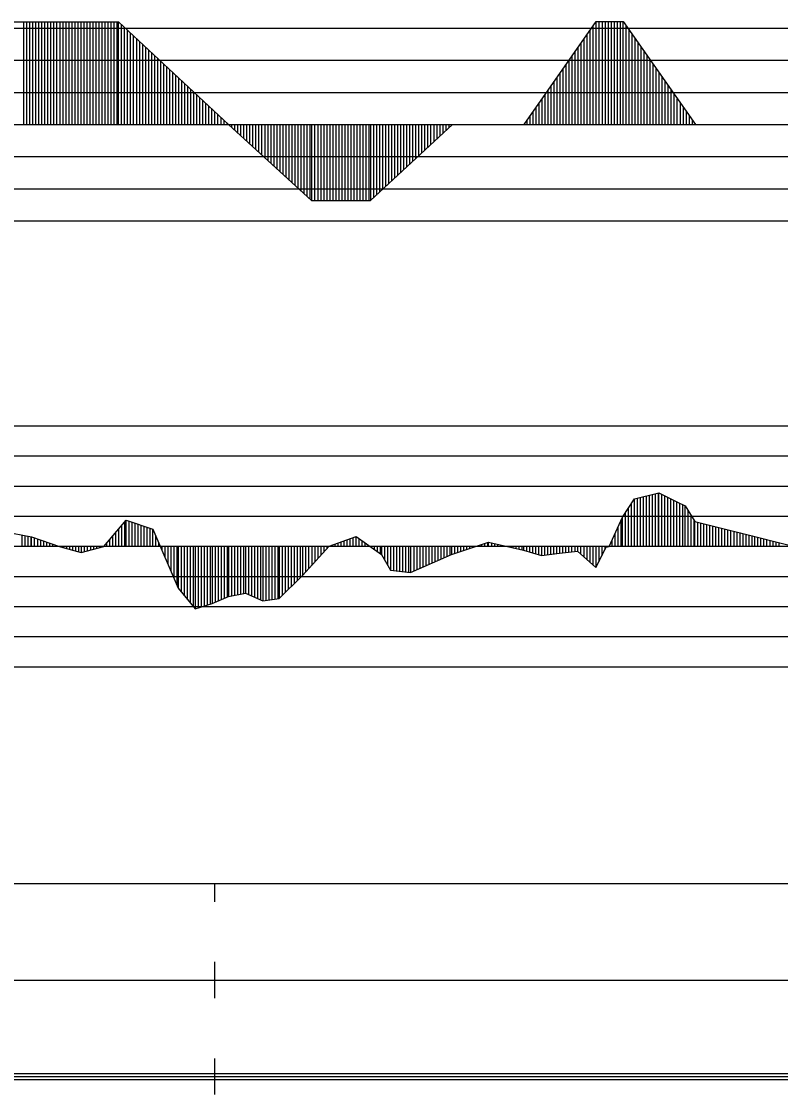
# Model space of a CAD drawing. Extents: x 2 to 10148, y 0 to 380.
# Drawn here: x 6683.6 to 6746.6, y 196.5 to 285.6 of the extents above; entities that cross this region are included whole.
import ezdxf

# ---------------------------------------------------------------- set-up
doc = ezdxf.new("R2010")
doc.units = 0
for name, color, linetype in [('POSUN_CARA', 7, 'Continuous'), ('POSUN_RASTR', 7, 'Continuous'), ('RYCHL_RASTR', 7, 'Continuous'), ('ZRYCHL_CARA', 7, 'Continuous'), ('ZRYCHL_RASTR', 7, 'Continuous')]:
    doc.layers.add(name, color=color, linetype=linetype)

msp = doc.modelspace()

# ---------------------------------------------------------------- linework, layer by layer
at = {"layer": 'POSUN_CARA'}
for p, q in [((6733.515, 244.423), (6734.51, 245.933)), ((6734.51, 245.933), (6736.533, 246.435)), ((6734.51, 242), (6734.51, 245.933)), ((6734.76, 242), (6734.76, 245.995)), ((6735.01, 242), (6735.01, 246.057)), ((6735.26, 242), (6735.26, 246.119)), ((6735.51, 242), (6735.51, 246.181)), ((6735.76, 242), (6735.76, 246.243)), ((6736.01, 242), (6736.01, 246.305)), ((6736.26, 242), (6736.26, 246.367)), ((6736.51, 242), (6736.51, 246.429)), ((6736.533, 246.435), (6738.021, 245.699)), ((6736.533, 242), (6736.533, 246.435)), ((6736.783, 242), (6736.783, 246.311)), ((6737.033, 242), (6737.033, 246.188)), ((6737.283, 242), (6737.283, 246.064)), ((6737.533, 242), (6737.533, 245.94)), ((6737.783, 242), (6737.783, 245.817)), ((6734.015, 242), (6734.015, 245.182)), ((6734.265, 242), (6734.265, 245.561)), ((6738.021, 245.699), (6738.725, 245.346)), ((6738.021, 242), (6738.021, 245.699)), ((6738.271, 242), (6738.271, 245.574)), ((6738.521, 242), (6738.521, 245.448)), ((6738.725, 245.346), (6739.525, 244.064)), ((6738.725, 242), (6738.725, 245.346)), ((6738.975, 242), (6738.975, 244.946)), ((6690.472, 241.969), (6692.313, 244.171)), ((6692.222, 242), (6692.222, 244.062)), ((6692.313, 244.171), (6694.531, 243.418)), ((6692.313, 242), (6692.313, 244.171)), ((6692.563, 242), (6692.563, 244.086)), ((6732.41, 241.981), (6733.515, 244.423)), ((6733.41, 242), (6733.41, 244.192)), ((6733.515, 242), (6733.515, 244.423)), ((6733.765, 242), (6733.765, 244.803)), ((6739.225, 242), (6739.225, 244.546)), ((6739.475, 242), (6739.475, 244.146)), ((6739.525, 244.064), (6744.513, 242.822)), ((6739.525, 242), (6739.525, 244.064)), ((6682.186, 243.225), (6684.481, 242.773)), ((6691.472, 242), (6691.472, 243.165)), ((6691.722, 242), (6691.722, 243.464)), ((6691.972, 242), (6691.972, 243.763)), ((6692.813, 242), (6692.813, 244.001)), ((6693.063, 242), (6693.063, 243.916)), ((6693.313, 242), (6693.313, 243.831)), ((6693.563, 242), (6693.563, 243.747)), ((6693.813, 242), (6693.813, 243.662)), ((6694.063, 242), (6694.063, 243.577)), ((6694.313, 242), (6694.313, 243.492)), ((6694.531, 243.418), (6696.634, 238.517)), ((6694.531, 242), (6694.531, 243.418)), ((6733.16, 242), (6733.16, 243.639)), ((6739.775, 242), (6739.775, 244.002)), ((6740.025, 242), (6740.025, 243.94)), ((6740.275, 242), (6740.275, 243.877)), ((6740.525, 242), (6740.525, 243.815)), ((6740.775, 242), (6740.775, 243.753)), ((6741.025, 242), (6741.025, 243.691)), ((6741.275, 242), (6741.275, 243.628)), ((6741.525, 242), (6741.525, 243.566)), ((6741.775, 242), (6741.775, 243.504)), ((6742.025, 242), (6742.025, 243.442)), ((6742.275, 242), (6742.275, 243.379)), ((6742.525, 242), (6742.525, 243.317)), ((6742.775, 242), (6742.775, 243.255)), ((6743.025, 242), (6743.025, 243.193)), ((6743.275, 242), (6743.275, 243.131)), ((6683.686, 242), (6683.686, 242.93)), ((6683.936, 242), (6683.936, 242.881)), ((6684.186, 242), (6684.186, 242.831)), ((6684.436, 242), (6684.436, 242.782)), ((6684.481, 242.773), (6686.875, 241.957)), ((6684.481, 242), (6684.481, 242.773)), ((6684.731, 242), (6684.731, 242.688)), ((6684.981, 242), (6684.981, 242.603)), ((6685.231, 242), (6685.231, 242.517)), ((6685.481, 242), (6685.481, 242.432)), ((6685.731, 242), (6685.731, 242.347)), ((6685.981, 242), (6685.981, 242.262)), ((6690.722, 242), (6690.722, 242.268)), ((6690.972, 242), (6690.972, 242.567)), ((6691.222, 242), (6691.222, 242.866)), ((6694.781, 242), (6694.781, 242.836)), ((6695.031, 242), (6695.031, 242.253)), ((6709.164, 242.019), (6711.419, 242.799)), ((6709.914, 242), (6709.914, 242.279)), ((6710.164, 242), (6710.164, 242.365)), ((6710.414, 242), (6710.414, 242.452)), ((6710.664, 242), (6710.664, 242.538)), ((6710.914, 242), (6710.914, 242.625)), ((6711.164, 242), (6711.164, 242.711)), ((6711.414, 242), (6711.414, 242.798)), ((6711.419, 242.799), (6713.506, 241.313)), ((6711.419, 242), (6711.419, 242.799)), ((6711.669, 242), (6711.669, 242.621)), ((6711.919, 242), (6711.919, 242.443)), ((6712.169, 242), (6712.169, 242.265)), ((6719.334, 241.319), (6722.412, 242.339)), ((6722.084, 242), (6722.084, 242.23)), ((6722.334, 242), (6722.334, 242.313)), ((6722.412, 242.339), (6725.3, 241.688)), ((6722.412, 242), (6722.412, 242.339)), ((6722.662, 242), (6722.662, 242.283)), ((6722.912, 242), (6722.912, 242.226)), ((6732.66, 242), (6732.66, 242.534)), ((6732.91, 242), (6732.91, 243.086)), ((6743.525, 242), (6743.525, 243.068)), ((6743.775, 242), (6743.775, 243.006)), ((6744.025, 242), (6744.025, 242.944)), ((6744.275, 242), (6744.275, 242.882)), ((6744.513, 242.822), (6749.664, 241.488)), ((6744.513, 242), (6744.513, 242.822)), ((6744.763, 242), (6744.763, 242.758)), ((6745.013, 242), (6745.013, 242.693)), ((6745.263, 242), (6745.263, 242.628)), ((6745.513, 242), (6745.513, 242.563)), ((6745.763, 242), (6745.763, 242.499)), ((6746.013, 242), (6746.013, 242.434)), ((6746.263, 242), (6746.263, 242.369)), ((6746.513, 242), (6746.513, 242.304)), ((6686.231, 242), (6686.231, 242.176)), ((6686.481, 242), (6686.481, 242.091)), ((6686.731, 242), (6686.731, 242.006)), ((6686.875, 242), (6686.875, 241.957)), ((6686.875, 241.957), (6688.603, 241.485)), ((6687.125, 242), (6687.125, 241.888)), ((6687.375, 242), (6687.375, 241.82)), ((6687.625, 242), (6687.625, 241.752)), ((6687.875, 242), (6687.875, 241.684)), ((6688.125, 242), (6688.125, 241.615)), ((6688.375, 242), (6688.375, 241.547)), ((6688.603, 242), (6688.603, 241.485)), ((6688.603, 241.485), (6690.472, 241.969)), ((6688.853, 242), (6688.853, 241.55)), ((6689.103, 242), (6689.103, 241.614)), ((6689.353, 242), (6689.353, 241.679)), ((6689.603, 242), (6689.603, 241.744)), ((6689.853, 242), (6689.853, 241.809)), ((6690.103, 242), (6690.103, 241.874)), ((6690.353, 242), (6690.353, 241.939)), ((6690.472, 242), (6690.472, 241.969)), ((6695.281, 242), (6695.281, 241.671)), ((6695.531, 242), (6695.531, 241.089)), ((6695.781, 242), (6695.781, 240.506)), ((6696.031, 242), (6696.031, 239.924)), ((6696.281, 242), (6696.281, 239.341)), ((6696.531, 242), (6696.531, 238.759)), ((6696.634, 242), (6696.634, 238.517)), ((6696.884, 242), (6696.884, 238.214)), ((6697.134, 242), (6697.134, 237.91)), ((6697.384, 242), (6697.384, 237.606)), ((6697.634, 242), (6697.634, 237.302)), ((6697.884, 242), (6697.884, 236.998)), ((6698.042, 242), (6698.042, 236.805)), ((6698.292, 242), (6698.292, 236.882)), ((6698.542, 242), (6698.542, 236.959)), ((6698.792, 242), (6698.792, 237.037)), ((6699.042, 242), (6699.042, 237.114)), ((6699.292, 242), (6699.292, 237.191)), ((6699.463, 242), (6699.463, 237.243)), ((6699.713, 242), (6699.713, 237.349)), ((6699.963, 242), (6699.963, 237.455)), ((6700.213, 242), (6700.213, 237.561)), ((6700.463, 242), (6700.463, 237.667)), ((6700.713, 242), (6700.713, 237.774)), ((6700.826, 242), (6700.826, 237.821)), ((6701.076, 242), (6701.076, 237.874)), ((6701.326, 242), (6701.326, 237.926)), ((6701.576, 242), (6701.576, 237.979)), ((6701.826, 242), (6701.826, 238.031)), ((6702.076, 242), (6702.076, 238.084)), ((6702.22, 242), (6702.22, 238.114)), ((6702.47, 242), (6702.47, 238.003)), ((6702.72, 242), (6702.72, 237.891)), ((6702.97, 242), (6702.97, 237.779)), ((6703.22, 242), (6703.22, 237.668)), ((6703.47, 242), (6703.47, 237.556)), ((6703.667, 242), (6703.667, 237.468)), ((6703.917, 242), (6703.917, 237.506)), ((6704.167, 242), (6704.167, 237.543)), ((6704.417, 242), (6704.417, 237.581)), ((6704.667, 242), (6704.667, 237.618)), ((6704.917, 242), (6704.917, 237.656)), ((6705.031, 242), (6705.031, 237.673)), ((6705.281, 242), (6705.281, 237.919)), ((6705.531, 242), (6705.531, 238.165)), ((6705.781, 242), (6705.781, 238.41)), ((6706.031, 242), (6706.031, 238.656)), ((6706.281, 242), (6706.281, 238.902)), ((6706.531, 242), (6706.531, 239.148)), ((6706.781, 242), (6706.781, 239.394)), ((6706.973, 239.582), (6709.164, 242.019)), ((6706.973, 242), (6706.973, 239.582)), ((6707.223, 242), (6707.223, 239.86)), ((6707.473, 242), (6707.473, 240.138)), ((6707.723, 242), (6707.723, 240.416)), ((6707.973, 242), (6707.973, 240.694)), ((6708.223, 242), (6708.223, 240.972)), ((6708.473, 242), (6708.473, 241.25)), ((6708.723, 242), (6708.723, 241.528)), ((6708.973, 242), (6708.973, 241.806)), ((6709.164, 242), (6709.164, 242.019)), ((6709.414, 242), (6709.414, 242.106)), ((6709.664, 242), (6709.664, 242.192)), ((6712.419, 242), (6712.419, 242.087)), ((6712.669, 242), (6712.669, 241.909)), ((6712.919, 242), (6712.919, 241.731)), ((6713.169, 242), (6713.169, 241.553)), ((6713.419, 242), (6713.419, 241.375)), ((6713.506, 242), (6713.506, 241.313)), ((6713.756, 242), (6713.756, 240.882)), ((6714.006, 242), (6714.006, 240.451)), ((6714.255, 242), (6714.255, 240.022)), ((6714.505, 242), (6714.505, 239.992)), ((6714.755, 242), (6714.755, 239.963)), ((6715.005, 242), (6715.005, 239.934)), ((6715.255, 242), (6715.255, 239.905)), ((6715.505, 242), (6715.505, 239.876)), ((6715.755, 242), (6715.755, 239.847)), ((6715.938, 242), (6715.938, 239.825)), ((6716.188, 242), (6716.188, 239.935)), ((6716.438, 242), (6716.438, 240.045)), ((6716.688, 242), (6716.688, 240.155)), ((6716.938, 242), (6716.938, 240.265)), ((6717.188, 242), (6717.188, 240.375)), ((6717.438, 242), (6717.438, 240.485)), ((6717.688, 242), (6717.688, 240.595)), ((6717.938, 242), (6717.938, 240.705)), ((6718.188, 242), (6718.188, 240.815)), ((6718.438, 242), (6718.438, 240.925)), ((6718.688, 242), (6718.688, 241.035)), ((6718.938, 242), (6718.938, 241.145)), ((6719.188, 242), (6719.188, 241.255)), ((6719.334, 242), (6719.334, 241.319)), ((6719.584, 242), (6719.584, 241.402)), ((6719.834, 242), (6719.834, 241.485)), ((6720.084, 242), (6720.084, 241.568)), ((6720.334, 242), (6720.334, 241.65)), ((6720.584, 242), (6720.584, 241.733)), ((6720.834, 242), (6720.834, 241.816)), ((6721.084, 242), (6721.084, 241.899)), ((6721.334, 242), (6721.334, 241.982)), ((6721.584, 242), (6721.584, 242.065)), ((6721.834, 242), (6721.834, 242.147)), ((6723.162, 242), (6723.162, 242.17)), ((6723.412, 242), (6723.412, 242.114)), ((6723.662, 242), (6723.662, 242.057)), ((6723.912, 242), (6723.912, 242.001)), ((6724.162, 242), (6724.162, 241.944)), ((6724.412, 242), (6724.412, 241.888)), ((6724.662, 242), (6724.662, 241.832)), ((6724.912, 242), (6724.912, 241.775)), ((6725.162, 242), (6725.162, 241.719)), ((6725.3, 242), (6725.3, 241.688)), ((6725.3, 241.688), (6726.798, 241.245)), ((6725.55, 242), (6725.55, 241.614)), ((6725.8, 242), (6725.8, 241.54)), ((6726.05, 242), (6726.05, 241.466)), ((6726.3, 242), (6726.3, 241.392)), ((6726.55, 242), (6726.55, 241.318)), ((6726.798, 242), (6726.798, 241.245)), ((6726.798, 241.245), (6728.301, 241.425)), ((6727.048, 242), (6727.048, 241.275)), ((6727.298, 242), (6727.298, 241.305)), ((6727.548, 242), (6727.548, 241.335)), ((6727.798, 242), (6727.798, 241.365)), ((6728.048, 242), (6728.048, 241.395)), ((6728.298, 242), (6728.298, 241.425)), ((6728.301, 242), (6728.301, 241.425)), ((6728.301, 241.425), (6729.798, 241.583)), ((6728.551, 242), (6728.551, 241.452)), ((6728.801, 242), (6728.801, 241.478)), ((6729.051, 242), (6729.051, 241.504)), ((6729.301, 242), (6729.301, 241.53)), ((6729.551, 242), (6729.551, 241.557)), ((6729.798, 242), (6729.798, 241.583)), ((6729.798, 241.583), (6731.296, 240.228)), ((6730.048, 242), (6730.048, 241.356)), ((6730.298, 242), (6730.298, 241.13)), ((6730.548, 242), (6730.548, 240.904)), ((6730.798, 242), (6730.798, 240.678)), ((6731.048, 242), (6731.048, 240.451)), ((6731.296, 242), (6731.296, 240.228)), ((6731.296, 240.228), (6732.16, 241.933)), ((6731.546, 242), (6731.546, 240.721)), ((6731.796, 242), (6731.796, 241.215)), ((6732.046, 242), (6732.046, 241.708)), ((6732.16, 242), (6732.16, 241.933)), ((6732.16, 241.933), (6732.41, 241.981)), ((6732.41, 242), (6732.41, 241.981)), ((6732.41, 242), (6732.41, 241.981)), ((6713.506, 241.313), (6714.255, 240.022)), ((6715.938, 239.825), (6719.334, 241.319)), ((6705.031, 237.673), (6706.973, 239.582)), ((6714.255, 240.022), (6715.938, 239.825)), ((6696.634, 238.517), (6698.042, 236.805)), ((6699.463, 237.243), (6700.826, 237.821)), ((6700.826, 237.821), (6702.22, 238.114)), ((6702.22, 238.114), (6703.667, 237.468)), ((6698.042, 236.805), (6699.463, 237.243)), ((6703.667, 237.468), (6705.031, 237.673))]:
    msp.add_line(p, q, dxfattribs=at)
at = {"layer": 'POSUN_RASTR'}
for p, q in [((6614.447, 252), (6818, 252)), ((6614.355, 249.5), (6818, 249.5)), ((6614.493, 247), (6818, 247)), ((6614.401, 244.5), (6818, 244.5)), ((5974.91, 242), (6872.958, 242)), ((6622, 239.5), (6818, 239.5)), ((6622, 237), (6818, 237)), ((6622, 234.5), (6818, 234.5)), ((6622, 232), (6818, 232))]:
    msp.add_line(p, q, dxfattribs=at)
at = {"layer": 'RYCHL_RASTR'}
for p, q in [((5971.058, 214), (6871.344, 214)), ((6699.687, 212.5), (6699.687, 214)), ((6699.687, 204.5), (6699.687, 207.5)), ((5971.085, 206), (6871.33, 206)), ((6699.687, 196.5), (6699.687, 199.5)), ((5971.287, 198.25), (6871.33, 198.25)), ((5971.287, 198), (6871.33, 198)), ((5971.307, 197.75), (6871.33, 197.75))]:
    msp.add_line(p, q, dxfattribs=at)
at = {"layer": 'ZRYCHL_CARA'}
for p, q in [((6671.085, 285.512), (6691.698, 285.512)), ((6683.835, 277), (6683.835, 285.512)), ((6684.085, 277), (6684.085, 285.512)), ((6684.335, 277), (6684.335, 285.512)), ((6684.585, 277), (6684.585, 285.512)), ((6684.835, 277), (6684.835, 285.512)), ((6685.085, 277), (6685.085, 285.512)), ((6685.335, 277), (6685.335, 285.512)), ((6685.585, 277), (6685.585, 285.512)), ((6685.835, 277), (6685.835, 285.512)), ((6686.085, 277), (6686.085, 285.512)), ((6686.335, 277), (6686.335, 285.512)), ((6686.585, 277), (6686.585, 285.512)), ((6686.835, 277), (6686.835, 285.512)), ((6687.085, 277), (6687.085, 285.512)), ((6687.335, 277), (6687.335, 285.512)), ((6687.585, 277), (6687.585, 285.512)), ((6687.835, 277), (6687.835, 285.512)), ((6688.085, 277), (6688.085, 285.512)), ((6688.335, 277), (6688.335, 285.512)), ((6688.585, 277), (6688.585, 285.512)), ((6688.835, 277), (6688.835, 285.512)), ((6689.085, 277), (6689.085, 285.512)), ((6689.335, 277), (6689.335, 285.512)), ((6689.585, 277), (6689.585, 285.512)), ((6689.835, 277), (6689.835, 285.512)), ((6690.085, 277), (6690.085, 285.512)), ((6690.335, 277), (6690.335, 285.512)), ((6690.585, 277), (6690.585, 285.512)), ((6690.835, 277), (6690.835, 285.512)), ((6691.085, 277), (6691.085, 285.512)), ((6691.335, 277), (6691.335, 285.512)), ((6691.585, 277), (6691.585, 285.512)), ((6691.698, 277), (6691.698, 285.512)), ((6691.698, 285.512), (6700.822, 277)), ((6691.948, 277), (6691.948, 285.279)), ((6692.198, 277), (6692.198, 285.045)), ((6725.347, 277), (6731.347, 285.552)), ((6731.097, 277), (6731.097, 285.196)), ((6731.347, 277), (6731.347, 285.552)), ((6731.347, 285.552), (6733.571, 285.552)), ((6731.597, 277), (6731.597, 285.552)), ((6731.847, 277), (6731.847, 285.552)), ((6732.097, 277), (6732.097, 285.552)), ((6732.347, 277), (6732.347, 285.552)), ((6732.597, 277), (6732.597, 285.552)), ((6732.847, 277), (6732.847, 285.552)), ((6733.097, 277), (6733.097, 285.552)), ((6733.347, 277), (6733.347, 285.552)), ((6733.571, 277), (6733.571, 285.552)), ((6733.571, 285.552), (6739.571, 277)), ((6733.821, 277), (6733.821, 285.196)), ((6692.448, 277), (6692.448, 284.812)), ((6692.698, 277), (6692.698, 284.579)), ((6692.948, 277), (6692.948, 284.346)), ((6693.198, 277), (6693.198, 284.113)), ((6730.347, 277), (6730.347, 284.127)), ((6730.597, 277), (6730.597, 284.483)), ((6730.847, 277), (6730.847, 284.839)), ((6734.071, 277), (6734.071, 284.839)), ((6734.321, 277), (6734.321, 284.483)), ((6734.571, 277), (6734.571, 284.127)), ((6693.448, 277), (6693.448, 283.879)), ((6693.698, 277), (6693.698, 283.646)), ((6693.948, 277), (6693.948, 283.413)), ((6729.847, 277), (6729.847, 283.414)), ((6730.097, 277), (6730.097, 283.77)), ((6734.821, 277), (6734.821, 283.77)), ((6735.071, 277), (6735.071, 283.414)), ((6694.198, 277), (6694.198, 283.18)), ((6694.448, 277), (6694.448, 282.946)), ((6694.698, 277), (6694.698, 282.713)), ((6694.948, 277), (6694.948, 282.48)), ((6729.097, 277), (6729.097, 282.345)), ((6729.347, 277), (6729.347, 282.701)), ((6729.597, 277), (6729.597, 283.058)), ((6735.321, 277), (6735.321, 283.058)), ((6735.571, 277), (6735.571, 282.701)), ((6735.821, 277), (6735.821, 282.345)), ((6695.198, 277), (6695.198, 282.247)), ((6695.448, 277), (6695.448, 282.014)), ((6695.698, 277), (6695.698, 281.78)), ((6695.948, 277), (6695.948, 281.547)), ((6728.597, 277), (6728.597, 281.632)), ((6728.847, 277), (6728.847, 281.989)), ((6736.071, 277), (6736.071, 281.989)), ((6736.321, 277), (6736.321, 281.632)), ((6696.198, 277), (6696.198, 281.314)), ((6696.448, 277), (6696.448, 281.081)), ((6696.698, 277), (6696.698, 280.847)), ((6696.948, 277), (6696.948, 280.614)), ((6727.847, 277), (6727.847, 280.563)), ((6728.097, 277), (6728.097, 280.92)), ((6728.347, 277), (6728.347, 281.276)), ((6736.571, 277), (6736.571, 281.276)), ((6736.821, 277), (6736.821, 280.92)), ((6737.071, 277), (6737.071, 280.563)), ((6697.198, 277), (6697.198, 280.381)), ((6697.448, 277), (6697.448, 280.148)), ((6697.698, 277), (6697.698, 279.915)), ((6697.948, 277), (6697.948, 279.681)), ((6727.347, 277), (6727.347, 279.851)), ((6727.597, 277), (6727.597, 280.207)), ((6737.321, 277), (6737.321, 280.207)), ((6737.571, 277), (6737.571, 279.851)), ((6698.198, 277), (6698.198, 279.448)), ((6698.448, 277), (6698.448, 279.215)), ((6698.698, 277), (6698.698, 278.982)), ((6698.948, 277), (6698.948, 278.749)), ((6726.597, 277), (6726.597, 278.782)), ((6726.847, 277), (6726.847, 279.138)), ((6727.097, 277), (6727.097, 279.494)), ((6737.821, 277), (6737.821, 279.494)), ((6738.071, 277), (6738.071, 279.138)), ((6738.321, 277), (6738.321, 278.782)), ((6699.198, 277), (6699.198, 278.515)), ((6699.448, 277), (6699.448, 278.282)), ((6699.698, 277), (6699.698, 278.049)), ((6726.097, 277), (6726.097, 278.069)), ((6726.347, 277), (6726.347, 278.425)), ((6738.571, 277), (6738.571, 278.425)), ((6738.821, 277), (6738.821, 278.069)), ((5974.91, 277), (6872.958, 277)), ((6699.948, 277), (6699.948, 277.816)), ((6700.198, 277), (6700.198, 277.582)), ((6700.448, 277), (6700.448, 277.349)), ((6700.698, 277), (6700.698, 277.116)), ((6700.822, 277), (6707.721, 270.681)), ((6701.072, 277), (6701.072, 276.771)), ((6701.322, 277), (6701.322, 276.542)), ((6701.572, 277), (6701.572, 276.313)), ((6701.822, 277), (6701.822, 276.084)), ((6702.072, 277), (6702.072, 275.855)), ((6702.322, 277), (6702.322, 275.626)), ((6702.572, 277), (6702.572, 275.397)), ((6702.822, 277), (6702.822, 275.168)), ((6703.072, 277), (6703.072, 274.939)), ((6703.322, 277), (6703.322, 274.71)), ((6703.572, 277), (6703.572, 274.481)), ((6703.822, 277), (6703.822, 274.252)), ((6704.072, 277), (6704.072, 274.023)), ((6704.322, 277), (6704.322, 273.794)), ((6704.572, 277), (6704.572, 273.565)), ((6704.822, 277), (6704.822, 273.337)), ((6705.072, 277), (6705.072, 273.108)), ((6705.322, 277), (6705.322, 272.879)), ((6705.572, 277), (6705.572, 272.65)), ((6705.822, 277), (6705.822, 272.421)), ((6706.072, 277), (6706.072, 272.192)), ((6706.322, 277), (6706.322, 271.963)), ((6706.572, 277), (6706.572, 271.734)), ((6706.822, 277), (6706.822, 271.505)), ((6707.072, 277), (6707.072, 271.276)), ((6707.322, 277), (6707.322, 271.047)), ((6707.572, 277), (6707.572, 270.818)), ((6707.721, 277), (6707.721, 270.681)), ((6707.971, 277), (6707.971, 270.681)), ((6708.221, 277), (6708.221, 270.681)), ((6708.471, 277), (6708.471, 270.681)), ((6708.721, 277), (6708.721, 270.681)), ((6708.971, 277), (6708.971, 270.681)), ((6709.221, 277), (6709.221, 270.681)), ((6709.471, 277), (6709.471, 270.681)), ((6709.721, 277), (6709.721, 270.681)), ((6709.971, 277), (6709.971, 270.681)), ((6710.221, 277), (6710.221, 270.681)), ((6710.471, 277), (6710.471, 270.681)), ((6710.721, 277), (6710.721, 270.681)), ((6710.971, 277), (6710.971, 270.681)), ((6711.221, 277), (6711.221, 270.681)), ((6711.471, 277), (6711.471, 270.681)), ((6711.721, 277), (6711.721, 270.681)), ((6711.971, 277), (6711.971, 270.681)), ((6712.221, 277), (6712.221, 270.681)), ((6712.471, 277), (6712.471, 270.681)), ((6712.598, 277), (6712.598, 270.681)), ((6712.598, 270.681), (6719.398, 277)), ((6712.848, 277), (6712.848, 270.914)), ((6713.098, 277), (6713.098, 271.146)), ((6713.348, 277), (6713.348, 271.378)), ((6713.598, 277), (6713.598, 271.611)), ((6713.848, 277), (6713.848, 271.843)), ((6714.098, 277), (6714.098, 272.075)), ((6714.348, 277), (6714.348, 272.308)), ((6714.598, 277), (6714.598, 272.54)), ((6714.848, 277), (6714.848, 272.772)), ((6715.098, 277), (6715.098, 273.004)), ((6715.348, 277), (6715.348, 273.237)), ((6715.598, 277), (6715.598, 273.469)), ((6715.848, 277), (6715.848, 273.701)), ((6716.098, 277), (6716.098, 273.934)), ((6716.348, 277), (6716.348, 274.166)), ((6716.598, 277), (6716.598, 274.398)), ((6716.848, 277), (6716.848, 274.631)), ((6717.098, 277), (6717.098, 274.863)), ((6717.348, 277), (6717.348, 275.095)), ((6717.598, 277), (6717.598, 275.327)), ((6717.848, 277), (6717.848, 275.56)), ((6718.098, 277), (6718.098, 275.792)), ((6718.348, 277), (6718.348, 276.024)), ((6718.598, 277), (6718.598, 276.257)), ((6718.848, 277), (6718.848, 276.489)), ((6719.098, 277), (6719.098, 276.721)), ((6719.348, 277), (6719.348, 276.954)), ((6725.597, 277), (6725.597, 277.356)), ((6725.847, 277), (6725.847, 277.713)), ((6739.071, 277), (6739.071, 277.713)), ((6739.321, 277), (6739.321, 277.356)), ((6707.721, 270.681), (6712.598, 270.681))]:
    msp.add_line(p, q, dxfattribs=at)
at = {"layer": 'ZRYCHL_RASTR'}
for p, q in [((6622, 285), (6818, 285)), ((6622, 282.333), (6818, 282.333)), ((6622, 279.667), (6818, 279.667)), ((6629.443, 274.333), (6818, 274.333)), ((6629.496, 271.667), (6818, 271.667)), ((6629.443, 269), (6818, 269))]:
    msp.add_line(p, q, dxfattribs=at)

doc.saveas('drawing.dxf')
